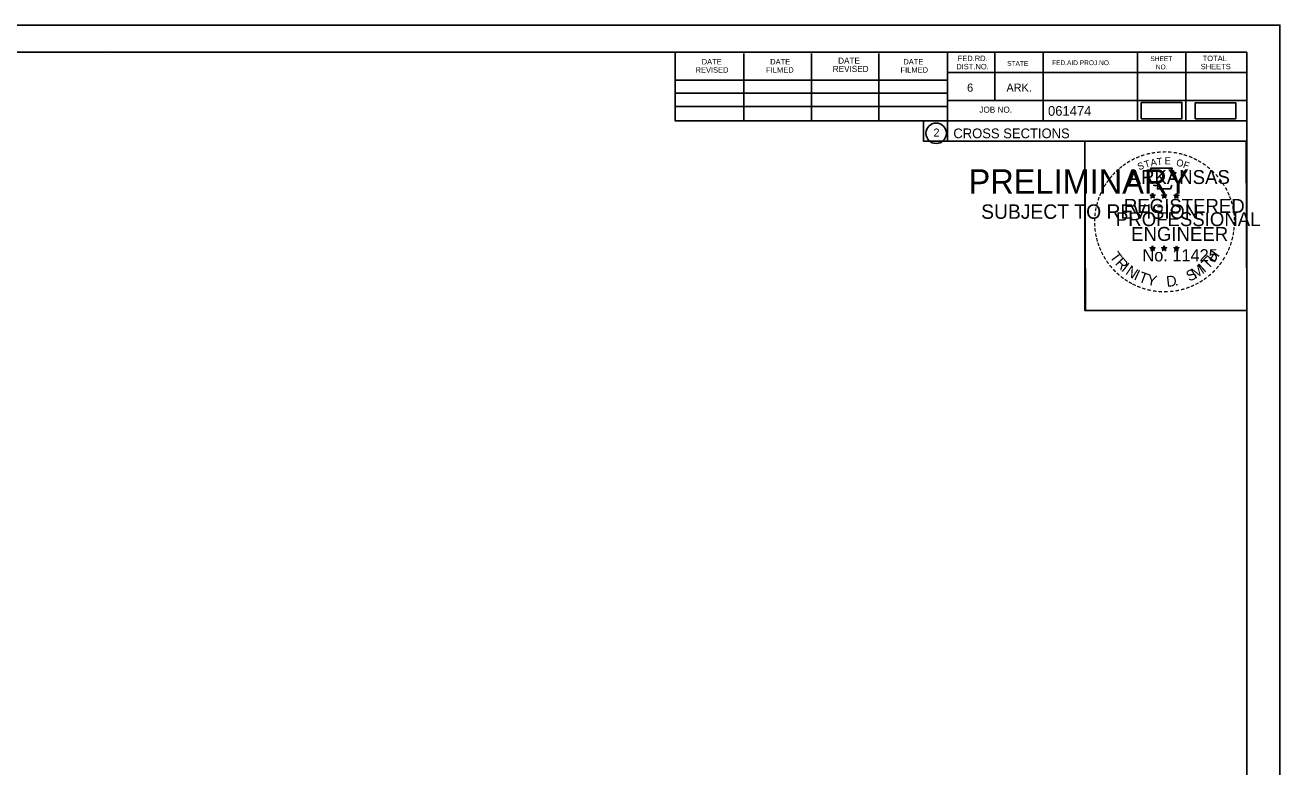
# Model space of a CAD drawing. Extents: x 1359801 to 1362404, y 372415 to 374228.
# Drawn here: x 1361802.2 to 1361982.8, y 374121.3 to 374228 of the extents above; entities that cross this region are included whole.
import ezdxf

# ---------------------------------------------------------------- set-up
doc = ezdxf.new("R2010")
doc.units = 0
for name, color, linetype in [('S_PRIMARY_CTL_ANNOT', 7, 'Continuous'), ('S_SHOULDER', 7, 'Continuous'), ('S_TELEPHONE_UTILITIES', 7, 'Continuous'), ('S_UNDERGROUND_CABLE', 7, 'Continuous'), ('S_UTL_PT_SYM', 7, 'Continuous')]:
    doc.layers.add(name, color=color, linetype=linetype)

msp = doc.modelspace()

# ---------------------------------------------------------------- linework, layer by layer
at = {"layer": 'S_SHOULDER'}
for p, q in [((1361649.49, 374227.97), (1361982.82, 374227.97)), ((1361954.1, 374188.82), (1361954.1, 374188.82))]:
    msp.add_line(p, q, dxfattribs=at)
for points in [[(1361649.48, 374227.97), (1361982.82, 374227.97), (1361982.82, 374014.63), (1361649.48, 374014.63)], [(1361895.81, 374224.07), (1361895.81, 374214.19), (1361931.54, 374214.19), (1361931.54, 374211.27), (1361954.74, 374211.27), (1361954.74, 374186.94), (1361978.07, 374186.94), (1361978.07, 374018.61), (1361661.89, 374018.61), (1361661.89, 374224.07)], [(1361954.74, 374211.27), (1361977.95, 374211.27), (1361978.07, 374186.94), (1361954.86, 374186.94)]]:
    msp.add_lwpolyline(points, close=True, dxfattribs=at)
at = {"layer": 'S_TELEPHONE_UTILITIES'}
for p, q in [((1361964.16, 374203.53), (1361964.5, 374203.42)), ((1361964.16, 374203.53), (1361964.41, 374203.48)), ((1361964.16, 374203.53), (1361964.39, 374203.4)), ((1361964.29, 374203.12), (1361964.5, 374203.42)), ((1361964.29, 374203.12), (1361964.41, 374203.36)), ((1361964.29, 374203.12), (1361964.5, 374203.34)), ((1361964.5, 374203.78), (1361964.46, 374203.53)), ((1361964.5, 374203.42), (1361964.5, 374203.78)), ((1361964.5, 374203.78), (1361964.55, 374203.53)), ((1361964.85, 374203.53), (1361964.5, 374203.42)), ((1361964.72, 374203.12), (1361964.5, 374203.42)), ((1361964.72, 374203.12), (1361964.5, 374203.33)), ((1361964.85, 374203.53), (1361964.57, 374203.48)), ((1361964.72, 374203.12), (1361964.58, 374203.41)), ((1361964.85, 374203.53), (1361964.65, 374203.42)), ((1361965.83, 374203.53), (1361966.17, 374203.42)), ((1361965.83, 374203.53), (1361966.08, 374203.48)), ((1361965.83, 374203.53), (1361966.06, 374203.4)), ((1361965.96, 374203.12), (1361966.17, 374203.42)), ((1361965.96, 374203.12), (1361966.08, 374203.36)), ((1361965.96, 374203.12), (1361966.17, 374203.34)), ((1361966.17, 374203.78), (1361966.13, 374203.53)), ((1361966.17, 374203.42), (1361966.17, 374203.78)), ((1361966.17, 374203.78), (1361966.22, 374203.53)), ((1361966.52, 374203.53), (1361966.17, 374203.42)), ((1361966.39, 374203.12), (1361966.17, 374203.42)), ((1361966.39, 374203.12), (1361966.17, 374203.33)), ((1361966.52, 374203.53), (1361966.24, 374203.48)), ((1361966.39, 374203.12), (1361966.25, 374203.41)), ((1361966.52, 374203.53), (1361966.32, 374203.42)), ((1361967.59, 374203.51), (1361967.94, 374203.4)), ((1361967.59, 374203.51), (1361967.84, 374203.47)), ((1361967.59, 374203.51), (1361967.83, 374203.39)), ((1361967.72, 374203.11), (1361967.94, 374203.4)), ((1361967.72, 374203.11), (1361967.85, 374203.35)), ((1361967.72, 374203.11), (1361967.94, 374203.32)), ((1361967.94, 374203.77), (1361967.9, 374203.52)), ((1361967.94, 374203.4), (1361967.94, 374203.77)), ((1361967.94, 374203.77), (1361967.99, 374203.52)), ((1361968.29, 374203.51), (1361967.94, 374203.4)), ((1361968.15, 374203.11), (1361967.94, 374203.4)), ((1361968.15, 374203.11), (1361967.94, 374203.32)), ((1361968.29, 374203.51), (1361968, 374203.47)), ((1361968.15, 374203.11), (1361968.01, 374203.4)), ((1361968.29, 374203.51), (1361968.08, 374203.41)), ((1361964.15, 374195.95), (1361964.5, 374195.84)), ((1361964.15, 374195.95), (1361964.4, 374195.91)), ((1361964.15, 374195.95), (1361964.39, 374195.83)), ((1361964.28, 374195.55), (1361964.5, 374195.84)), ((1361964.28, 374195.55), (1361964.41, 374195.79)), ((1361964.28, 374195.55), (1361964.5, 374195.76)), ((1361964.5, 374196.21), (1361964.46, 374195.96)), ((1361964.5, 374195.84), (1361964.5, 374196.21)), ((1361964.5, 374196.21), (1361964.55, 374195.96)), ((1361964.85, 374195.95), (1361964.5, 374195.84)), ((1361964.71, 374195.55), (1361964.5, 374195.84)), ((1361964.71, 374195.55), (1361964.5, 374195.76)), ((1361964.85, 374195.95), (1361964.56, 374195.9)), ((1361964.71, 374195.55), (1361964.58, 374195.84)), ((1361964.85, 374195.95), (1361964.64, 374195.85)), ((1361965.82, 374195.95), (1361966.17, 374195.84)), ((1361965.82, 374195.95), (1361966.07, 374195.91)), ((1361965.82, 374195.95), (1361966.06, 374195.83)), ((1361965.95, 374195.55), (1361966.17, 374195.84)), ((1361965.95, 374195.55), (1361966.08, 374195.79)), ((1361965.95, 374195.55), (1361966.17, 374195.76)), ((1361966.17, 374196.21), (1361966.13, 374195.96)), ((1361966.17, 374195.84), (1361966.17, 374196.21)), ((1361966.17, 374196.21), (1361966.22, 374195.96)), ((1361966.52, 374195.95), (1361966.17, 374195.84)), ((1361966.38, 374195.55), (1361966.17, 374195.84)), ((1361966.38, 374195.55), (1361966.17, 374195.76)), ((1361966.52, 374195.95), (1361966.23, 374195.9)), ((1361966.38, 374195.55), (1361966.25, 374195.84)), ((1361966.52, 374195.95), (1361966.31, 374195.85)), ((1361967.59, 374195.94), (1361967.94, 374195.83)), ((1361967.59, 374195.94), (1361967.84, 374195.9)), ((1361967.59, 374195.94), (1361967.82, 374195.82)), ((1361967.72, 374195.54), (1361967.94, 374195.83)), ((1361967.72, 374195.54), (1361967.85, 374195.78)), ((1361967.72, 374195.54), (1361967.93, 374195.75)), ((1361967.94, 374196.2), (1361967.9, 374195.95)), ((1361968.15, 374195.54), (1361967.93, 374195.75)), ((1361967.94, 374195.83), (1361967.94, 374196.2)), ((1361967.94, 374196.2), (1361967.99, 374195.95)), ((1361968.28, 374195.94), (1361967.94, 374195.83)), ((1361968.15, 374195.54), (1361967.94, 374195.83)), ((1361968.28, 374195.94), (1361968, 374195.89)), ((1361968.15, 374195.54), (1361968.01, 374195.83)), ((1361968.28, 374195.94), (1361968.08, 374195.84))]:
    msp.add_line(p, q, dxfattribs=at)
for points in [[(1361964.2, 374207.4), (1361964.47, 374206.58)], [(1361967.71, 374206.48), (1361967.85, 374206.77), (1361967.16, 374206.74), (1361967.31, 374207.4), (1361964.2, 374207.4)], [(1361964.69, 374204.98), (1361964.69, 374204.89), (1361965.25, 374204.88), (1361965.2, 374204.4), (1361967.07, 374204.4), (1361967.27, 374204.94)], [(1361964.5, 374203.78), (1361964.72, 374203.12), (1361964.16, 374203.53), (1361964.85, 374203.53), (1361964.29, 374203.12), (1361964.5, 374203.78)], [(1361966.17, 374203.78), (1361966.39, 374203.12), (1361965.83, 374203.53), (1361966.52, 374203.53), (1361965.96, 374203.12), (1361966.17, 374203.78)], [(1361967.94, 374203.77), (1361968.15, 374203.11), (1361967.59, 374203.51), (1361968.29, 374203.51), (1361967.72, 374203.11), (1361967.94, 374203.77)], [(1361964.5, 374196.21), (1361964.71, 374195.55), (1361964.15, 374195.95), (1361964.85, 374195.95), (1361964.28, 374195.55), (1361964.5, 374196.21)], [(1361966.17, 374196.21), (1361966.38, 374195.55), (1361965.82, 374195.95), (1361966.52, 374195.95), (1361965.95, 374195.55), (1361966.17, 374196.21)], [(1361967.94, 374196.2), (1361968.15, 374195.54), (1361967.59, 374195.94), (1361968.28, 374195.94), (1361967.72, 374195.54), (1361967.94, 374196.2)]]:
    msp.add_lwpolyline(points, dxfattribs=at)
for centre, radius in [((1361964.5, 374203.42), 0.172), ((1361964.5, 374203.42), 0.145), ((1361964.5, 374203.42), 0.116), ((1361964.5, 374203.42), 0.0991), ((1361964.5, 374203.42), 0.0747), ((1361964.5, 374203.42), 0.0495), ((1361964.5, 374203.42), 0.0296), ((1361966.17, 374203.42), 0.172), ((1361966.17, 374203.42), 0.145), ((1361966.17, 374203.42), 0.116), ((1361966.17, 374203.42), 0.0991), ((1361966.17, 374203.42), 0.0747), ((1361966.17, 374203.42), 0.0495), ((1361966.17, 374203.42), 0.0296), ((1361967.94, 374203.4), 0.172), ((1361967.94, 374203.4), 0.145), ((1361967.94, 374203.4), 0.116), ((1361967.94, 374203.4), 0.0991), ((1361967.94, 374203.4), 0.0747), ((1361967.94, 374203.4), 0.0495), ((1361967.94, 374203.4), 0.0296), ((1361964.5, 374195.84), 0.172), ((1361964.5, 374195.84), 0.145), ((1361964.5, 374195.84), 0.116), ((1361964.5, 374195.84), 0.0991), ((1361964.5, 374195.84), 0.0747), ((1361964.5, 374195.84), 0.0495), ((1361964.5, 374195.84), 0.0296), ((1361966.17, 374195.84), 0.172), ((1361966.17, 374195.84), 0.145), ((1361966.17, 374195.84), 0.116), ((1361966.17, 374195.84), 0.0991), ((1361966.17, 374195.84), 0.0747), ((1361966.17, 374195.84), 0.0495), ((1361966.17, 374195.84), 0.0296), ((1361967.94, 374195.83), 0.172), ((1361967.94, 374195.83), 0.145), ((1361967.94, 374195.83), 0.116), ((1361967.94, 374195.83), 0.0991), ((1361967.94, 374195.83), 0.0747), ((1361967.94, 374195.83), 0.0495), ((1361967.94, 374195.83), 0.0296)]:
    msp.add_circle(centre, radius, dxfattribs=at)
at = {"layer": 'S_UNDERGROUND_CABLE'}
for points in [[(1361962.88, 374214.51), (1361968.71, 374214.51), (1361968.71, 374216.82), (1361962.88, 374216.82)], [(1361970.65, 374214.5), (1361976.48, 374214.5), (1361976.48, 374216.81), (1361970.65, 374216.81)]]:
    msp.add_lwpolyline(points, close=True, dxfattribs=at)
at = {"layer": 'S_UTL_PT_SYM'}
for p, q in [((1361661.89, 374224.07), (1361978.07, 374224.07)), ((1361814.41, 374223.81), (1361814.41, 374223.81)), ((1361814.41, 374223.81), (1361814.41, 374223.81)), ((1361895.81, 374214.19), (1361895.81, 374224.07)), ((1361905.67, 374214.19), (1361905.67, 374223.87)), ((1361915.43, 374214.19), (1361915.43, 374223.87)), ((1361925.11, 374214.19), (1361925.11, 374223.87)), ((1361934.97, 374224.07), (1361934.97, 374211.27)), ((1361941.81, 374224.07), (1361941.81, 374217.13)), ((1361948.75, 374224.07), (1361948.75, 374214.19)), ((1361962.33, 374224.07), (1361962.33, 374214.19)), ((1361969.27, 374224.07), (1361969.27, 374214.19)), ((1361978.07, 374018.61), (1361978.07, 374224.07)), ((1361978.07, 374221.13), (1361934.97, 374221.13)), ((1361978.07, 374221.15), (1361978.07, 374221.15)), ((1361895.81, 374220.05), (1361934.97, 374220.05)), ((1361895.81, 374218.19), (1361934.97, 374218.19)), ((1361978.07, 374217.13), (1361934.97, 374217.13)), ((1361937.93, 374217.13), (1361978.07, 374217.13)), ((1361895.81, 374214.19), (1361895.81, 374216.25)), ((1361895.81, 374216.25), (1361934.97, 374216.25)), ((1361978.07, 374214.19), (1361895.81, 374214.19)), ((1361934.97, 374211.27), (1361978.07, 374211.27))]:
    msp.add_line(p, q, dxfattribs=at)
msp.add_circle((1361933.36, 374212.41), 1.47, dxfattribs=at)

# ---------------------------------------------------------------- texts
at = {"layer": 'S_PRIMARY_CTL_ANNOT'}
for s, height, p in [('PRELIMINARY', 3.5, (1361938.02, 374203.73)), ('DWB', 0.01, (1361938.77, 374205.58)), ('SUBJECT TO REVISION', 2.0751, (1361939.83, 374200.11))]:
    msp.add_text(s, height=height, rotation=360, dxfattribs=at).set_placement(p)
at = {"layer": 'S_TELEPHONE_UTILITIES'}
for s, height, rotation, p in [('-', 1.6, 10.2193, (1361964.37, 374208.93)), ('-', 1.6, 5.8968, (1361965.1, 374209.04)), ('-', 1.6, 0.1862, (1361965.87, 374209.12)), ('-', 1.6, 357.743, (1361966.6, 374209.1)), ('-', 1.6, 352.1617, (1361967.34, 374209.05)), ('-', 1.6, 36.2317, (1361960.5, 374207.18)), ('-', 1.6, 34.0636, (1361961.08, 374207.58)), ('-', 1.6, 28.7918, (1361961.68, 374207.95)), ('-', 1.6, 24.3072, (1361962.31, 374208.26)), ('S', 1, 21.594, (1361962.55, 374207.08)), ('-', 1.6, 19.1761, (1361962.94, 374208.53)), ('T', 1, 16.4036, (1361963.46, 374207.41)), ('-', 1.6, 13.6301, (1361963.69, 374208.77)), ('A', 1, 11.2132, (1361964.29, 374207.66)), ('T', 1, 6.0228, (1361965.14, 374207.83)), ('E', 1, 0.8323, (1361966.24, 374207.94)), ('O', 1, 350.4515, (1361967.85, 374207.73)), ('-', 1.6, 347.2049, (1361968.06, 374208.93)), ('F', 1, 340.0707, (1361968.8, 374207.5)), ('-', 1.6, 342.3362, (1361968.69, 374208.78)), ('-', 1.6, 337.8551, (1361969.43, 374208.56)), ('-', 1.6, 334.1211, (1361970.06, 374208.28)), ('-', 1.6, 329.6409, (1361970.64, 374208)), ('-', 1.6, 325.8627, (1361971.28, 374207.64)), ('-', 1.6, 50.6142, (1361958.74, 374205.42)), ('-', 1.6, 48.423, (1361959.14, 374205.91)), ('-', 1.6, 42.9622, (1361959.59, 374206.39)), ('-', 1.6, 38.9507, (1361960.03, 374206.8)), ('ARKANSAS', 2, 360, (1361961.05, 374205.12)), ('-', 1.6, 320.5297, (1361971.89, 374207.21)), ('-', 1.6, 315.5786, (1361972.49, 374206.73)), ('-', 1.6, 309.8797, (1361973.06, 374206.18)), ('-', 1.6, 62.8713, (1361957.69, 374203.71)), ('-', 1.6, 58.0706, (1361958, 374204.33)), ('-', 1.6, 54.2325, (1361958.33, 374204.85)), ('-', 1.6, 306.6522, (1361973.58, 374205.57)), ('-', 1.4, 303.6753, (1361974.07, 374205.01)), ('-', 1.6, 299.6684, (1361974.39, 374204.4)), ('-', 1.6, 75.461, (1361957.02, 374201.76)), ('-', 1.6, 72.3945, (1361957.21, 374202.47)), ('-', 1.6, 67.7743, (1361957.43, 374203.1)), ('REGISTERED', 2, 360, (1361960.37, 374200.97)), ('DWB', 0.01, 360, (1361964.49, 374203.41)), ('DWB', 0.01, 360, (1361966.16, 374203.41)), ('DWB', 0.01, 360, (1361967.93, 374203.4)), ('-', 1.6, 294.6628, (1361974.71, 374203.79)), ('-', 1.6, 290.5728, (1361974.97, 374203.21)), ('-', 1.6, 285.1233, (1361975.2, 374202.63)), ('-', 1.6, 85.1863, (1361956.81, 374200.35)), ('-', 1.6, 81.2013, (1361956.88, 374201.05)), ('PROFESSIONAL', 2, 360, (1361959.22, 374199.06)), ('-', 1.6, 280.5493, (1361975.4, 374201.89)), ('-', 1.6, 276.5962, (1361975.57, 374201.12)), ('-', 1.6, 94.1959, (1361956.82, 374198.93)), ('-', 1.6, 89.0622, (1361956.78, 374199.65)), ('ENGINEER', 2, 360, (1361961.41, 374196.94)), ('-', 1.6, 263.5172, (1361975.64, 374199.1)), ('-', 1.6, 274.3301, (1361975.63, 374200.4)), ('-', 1.6, 269.9407, (1361975.66, 374199.77)), ('-', 1.6, 98.9479, (1361956.89, 374198.26)), ('-', 1.6, 101.7149, (1361957.02, 374197.53)), ('-', 1.6, 105.4578, (1361957.19, 374196.93)), ('-', 1.6, 255.7626, (1361975.46, 374197.77)), ('-', 1.6, 260.9953, (1361975.57, 374198.45)), ('-', 1.6, 109.0874, (1361957.4, 374196.3)), ('-', 1.6, 114.0643, (1361957.66, 374195.71)), ('-', 1.6, 115.7289, (1361957.96, 374195.09)), ('T', 1.54, 306.0406, (1361958.26, 374194.68)), ('No. 11425', 1.757, 360, (1361963.04, 374193.99)), ('DWB', 0.01, 360, (1361964.49, 374195.84)), ('DWB', 0.01, 360, (1361966.16, 374195.84)), ('DWB', 0.01, 360, (1361967.92, 374195.83)), ('H', 1.54, 54.6088, (1361973.38, 374193.72)), ('-', 1.6, 244.6197, (1361974.79, 374195.75)), ('-', 1.6, 247.8887, (1361975.06, 374196.38)), ('-', 1.6, 252.8681, (1361975.28, 374197.05)), ('-', 1.6, 120.4471, (1361958.32, 374194.5)), ('-', 1.6, 125.8934, (1361958.72, 374193.94)), ('-', 1.6, 130.7181, (1361959.18, 374193.39)), ('R', 1.54, 314.005, (1361959.02, 374193.63)), ('I', 1.54, 321.9694, (1361959.92, 374192.7)), ('N', 1.54, 326.5002, (1361960.49, 374192.23)), ('M', 1.54, 32.6563, (1361970.64, 374191.45)), ('I', 1.54, 42.1136, (1361971.93, 374192.3)), ('T', 1.54, 46.6444, (1361972.49, 374192.77)), ('-', 1.6, 233.8452, (1361974, 374194.34)), ('-', 1.6, 239.0712, (1361974.4, 374194.99)), ('-', 1.6, 134.2238, (1361959.7, 374192.84)), ('-', 1.6, 138.9338, (1361960.22, 374192.38)), ('-', 1.6, 144.6463, (1361960.78, 374191.97)), ('I', 1.54, 335.3603, (1361961.7, 374191.44)), ('T', 1.54, 339.8912, (1361962.36, 374191.12)), ('Y', 1.54, 347.8556, (1361963.58, 374190.67)), ('D', 1.54, 6.3969, (1361966.56, 374190.31)), ('S', 1.54, 26.9312, (1361969.81, 374191.04)), ('-', 1.6, 215.7363, (1361972.02, 374192.23)), ('-', 1.6, 221.0851, (1361972.57, 374192.7)), ('-', 1.6, 225.7653, (1361973.09, 374193.21)), ('-', 1.6, 231.2538, (1361973.57, 374193.78)), ('-', 1.6, 148.0898, (1361961.34, 374191.6)), ('-', 1.6, 151.5704, (1361961.92, 374191.28)), ('-', 1.6, 154.6002, (1361962.44, 374191.03)), ('-', 1.6, 158.5612, (1361963.07, 374190.78)), ('-', 1.6, 162.7983, (1361963.75, 374190.56)), ('-', 1.6, 167.5555, (1361964.47, 374190.4)), ('-', 1.6, 173.1155, (1361965.24, 374190.29)), ('-', 1.6, 185.8167, (1361967.54, 374190.33)), ('-', 1.6, 191.2858, (1361968.28, 374190.46)), ('.', 1.54, 13.7642, (1361967.75, 374190.44)), ('-', 1.6, 195.4743, (1361969.01, 374190.66)), ('-', 1.6, 200.7184, (1361969.68, 374190.91)), ('-', 1.6, 204.2516, (1361970.3, 374191.18)), ('-', 1.6, 207.3568, (1361970.93, 374191.5)), ('-', 1.6, 212.2491, (1361971.48, 374191.84)), ('-', 1.6, 176.5183, (1361965.99, 374190.24)), ('-', 1.6, 181.5918, (1361966.73, 374190.26))]:
    msp.add_text(s, height=height, rotation=rotation, dxfattribs=at).set_placement(p)
at = {"layer": 'S_UTL_PT_SYM'}
for s, height, p in [('DATE', 0.782, (1361899.61, 374222.31)), ('DATE', 0.782, (1361909.47, 374222.31)), ('DATE', 0.879, (1361919.25, 374222.41)), ('DATE', 0.782, (1361928.63, 374222.31)), ('DIST.NO.', 0.782, (1361936.25, 374221.61)), ('FED.RD.', 0.782, (1361936.45, 374222.79)), ('STATE', 0.684, (1361943.57, 374222.11)), ('FED.AID PROJ.NO.', 0.684, (1361950.03, 374222.21)), ('SHEET', 0.684, (1361964.19, 374222.79)), ('NO.', 0.684, (1361964.97, 374221.61)), ('SHEETS', 0.782, (1361971.43, 374221.61)), ('TOTAL', 0.782, (1361971.71, 374222.79)), ('REVISED', 0.782, (1361898.73, 374221.13)), ('FILMED', 0.782, (1361908.89, 374221.13)), ('REVISED', 0.879, (1361918.47, 374221.23)), ('FILMED', 0.782, (1361928.23, 374221.13)), ('6', 1.17, (1361937.81, 374218.39)), ('ARK.', 1.172, (1361943.47, 374218.39)), ('JOB NO.', 0.879, (1361939.57, 374215.37)), ('061474', 1.4, (1361949.45, 374214.93)), ('2', 1.17, (1361932.97, 374211.92)), ('CROSS SECTIONS', 1.4, (1361935.83, 374211.7))]:
    msp.add_text(s, height=height, rotation=360, dxfattribs=at).set_placement(p)

doc.saveas('drawing.dxf')
